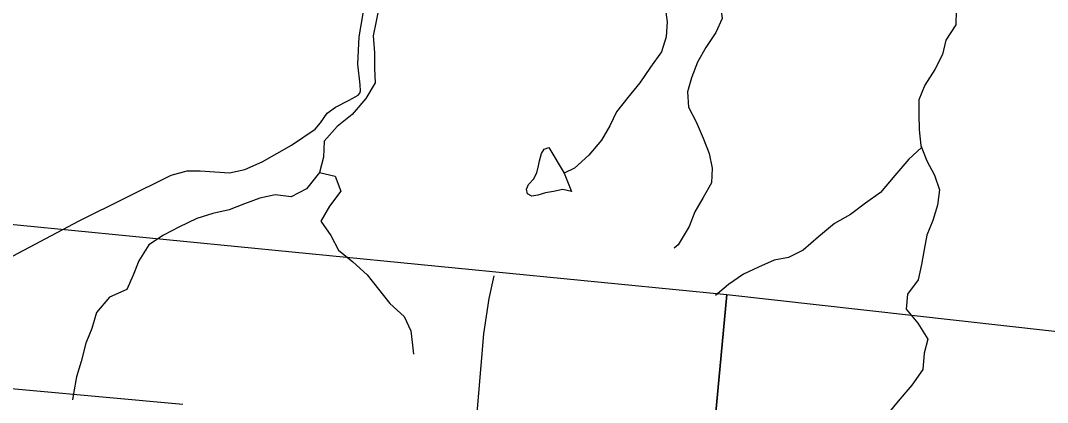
# Model space of a CAD drawing. Extents: x 0 to 34, y 0 to 22.
# Drawn here: x 5.518 to 6.203, y 20.168 to 20.422 of the extents above; entities that cross this region are included whole.
import ezdxf

# ---------------------------------------------------------------- set-up
doc = ezdxf.new("R2010")
doc.units = 0
for name, color, linetype in [('GM_X_City_Street', 7, 'Continuous'), ('GM_X_Minor_Lake', 7, 'Continuous'), ('GM_X_Minor_River', 7, 'Continuous'), ('GM_X_Section', 7, 'Continuous')]:
    doc.layers.add(name, color=color, linetype=linetype)

msp = doc.modelspace()

# ---------------------------------------------------------------- linework, layer by layer
at = {"layer": 'GM_X_City_Street'}
for points in [[(5.47593, 20.24597), (5.55712, 20.28895), (5.61844, 20.31935), (5.62914, 20.32212), (5.63768, 20.3221), (5.6572, 20.32086), (5.6675, 20.32307), (5.67902, 20.3281), (5.69866, 20.3394), (5.71431, 20.35003), (5.71802, 20.35412), (5.72236, 20.36066), (5.72797, 20.36471), (5.7372, 20.36923), (5.74317, 20.37269), (5.74417, 20.37407), (5.74457, 20.37551), (5.74448, 20.3795), (5.74294, 20.39341), (5.74378, 20.41145), (5.7478, 20.43492)], [(5.83347, 20.25222), (5.83023, 20.2371), (5.82659, 20.21343), (5.82159, 20.15281), (5.82156, 20.15247), (5.81587, 20.08352), (5.80849, 20.00236), (5.80613, 19.98437), (5.80229, 19.96774), (5.7982, 19.95644), (5.79115, 19.94008)], [(5.47028, 20.18088), (5.6263, 20.16654)]]:
    msp.add_lwpolyline(points, dxfattribs=at)
at = {"layer": 'GM_X_Minor_Lake'}
for points in [[(5.88044, 20.32072), (5.88526, 20.30851), (5.87959, 20.30977), (5.87329, 20.30838), (5.86795, 20.30754), (5.86298, 20.30593), (5.85879, 20.30526), (5.85597, 20.30683), (5.85527, 20.30989), (5.85667, 20.31309), (5.85997, 20.31663), (5.86215, 20.32095), (5.86338, 20.32549), (5.86402, 20.32889), (5.86526, 20.33381), (5.86703, 20.33662), (5.87028, 20.33769)], [(5.87028, 20.33769), (5.88044, 20.32072)]]:
    msp.add_lwpolyline(points, dxfattribs=at)
at = {"layer": 'GM_X_Minor_River'}
for points in [[(5.98267, 20.44608), (5.98435, 20.43375), (5.98569, 20.42386), (5.98149, 20.41434), (5.97482, 20.40445), (5.9693, 20.39456), (5.9653, 20.38429), (5.96263, 20.37478), (5.96339, 20.36469), (5.96835, 20.3548), (5.97311, 20.34396), (5.97711, 20.33369), (5.97902, 20.32399), (5.97864, 20.31409), (5.97311, 20.30439), (5.96759, 20.29488), (5.96377, 20.28499), (5.95634, 20.27282), (5.95368, 20.27053)], [(5.94638, 20.44225), (5.94777, 20.43109), (5.9491, 20.42157), (5.94853, 20.41149), (5.94529, 20.4016), (5.93805, 20.39133), (5.93081, 20.38087), (5.9228, 20.37116), (5.91537, 20.36165), (5.9108, 20.35214), (5.90527, 20.34263), (5.89689, 20.33274), (5.88736, 20.32399), (5.88044, 20.32072)], [(5.7574, 20.43299), (5.75511, 20.42195), (5.75301, 20.41225), (5.75397, 20.40084), (5.75397, 20.39038), (5.75435, 20.38087), (5.74825, 20.3704), (5.7391, 20.35975), (5.72919, 20.35176), (5.72043, 20.34187), (5.72005, 20.33141), (5.71738, 20.32113), (5.70861, 20.3101), (5.69832, 20.30496), (5.68765, 20.3063), (5.67755, 20.30401), (5.66726, 20.30021), (5.65716, 20.29621), (5.6463, 20.29374), (5.63563, 20.29032), (5.62362, 20.28461), (5.61333, 20.27928), (5.60361, 20.27281), (5.59695, 20.26216), (5.59313, 20.25265), (5.58894, 20.24295), (5.57732, 20.238), (5.56855, 20.22773), (5.5655, 20.21708), (5.5615, 20.20738), (5.55845, 20.19501), (5.55541, 20.18493), (5.55331, 20.17371), (5.55255, 20.16952)], [(6.14175, 20.42937), (6.14156, 20.41966), (6.13489, 20.40939), (6.13261, 20.39988), (6.12765, 20.3898), (6.12079, 20.37934), (6.11698, 20.36963), (6.11679, 20.35993), (6.11717, 20.34947), (6.11813, 20.33901), (6.12232, 20.32893), (6.12727, 20.31941), (6.1307, 20.30952), (6.12937, 20.29925), (6.12632, 20.28917), (6.12232, 20.27928), (6.12041, 20.26977), (6.1187, 20.25968), (6.11641, 20.2496), (6.10936, 20.2399), (6.10841, 20.23001), (6.11622, 20.2205), (6.12289, 20.21004), (6.12042, 20.20052), (6.11966, 20.18968), (6.11222, 20.17922), (6.10308, 20.16857), (6.09488, 20.15868)], [(6.11862, 20.33783), (6.11031, 20.32988), (6.10079, 20.31903), (6.09126, 20.30781), (6.08135, 20.30058), (6.07125, 20.29297), (6.06058, 20.28708), (6.0501, 20.27814), (6.03981, 20.26939), (6.03009, 20.26444), (6.02037, 20.26273), (6.01008, 20.25798), (5.99998, 20.25322), (5.99007, 20.24637), (5.98131, 20.23896)], [(5.71738, 20.32113), (5.72767, 20.31866), (5.73148, 20.30858), (5.72405, 20.29869), (5.71814, 20.28861), (5.72481, 20.27909), (5.72996, 20.2692), (5.73949, 20.26159), (5.74901, 20.25284), (5.76426, 20.23382), (5.77379, 20.22507), (5.77817, 20.21556), (5.77932, 20.20586), (5.78008, 20.19996)]]:
    msp.add_lwpolyline(points, dxfattribs=at)
at = {"layer": 'GM_X_Section'}
for points in [[(5.48161, 20.28943), (5.98888, 20.23965), (5.94132, 19.73044), (5.43401, 19.77795)], [(5.98888, 20.23965), (6.57479, 20.17408), (6.53576, 19.81452), (6.53419, 19.81301), (6.51594, 19.8004), (6.49801, 19.78545), (6.48222, 19.77393), (6.46855, 19.76197), (6.45874, 19.75002), (6.44934, 19.73038), (6.4391, 19.70818), (6.43355, 19.69324), (6.43532, 19.6824), (6.43432, 19.68006), (5.94132, 19.73044)]]:
    msp.add_lwpolyline(points, close=True, dxfattribs=at)

doc.saveas('drawing.dxf')
